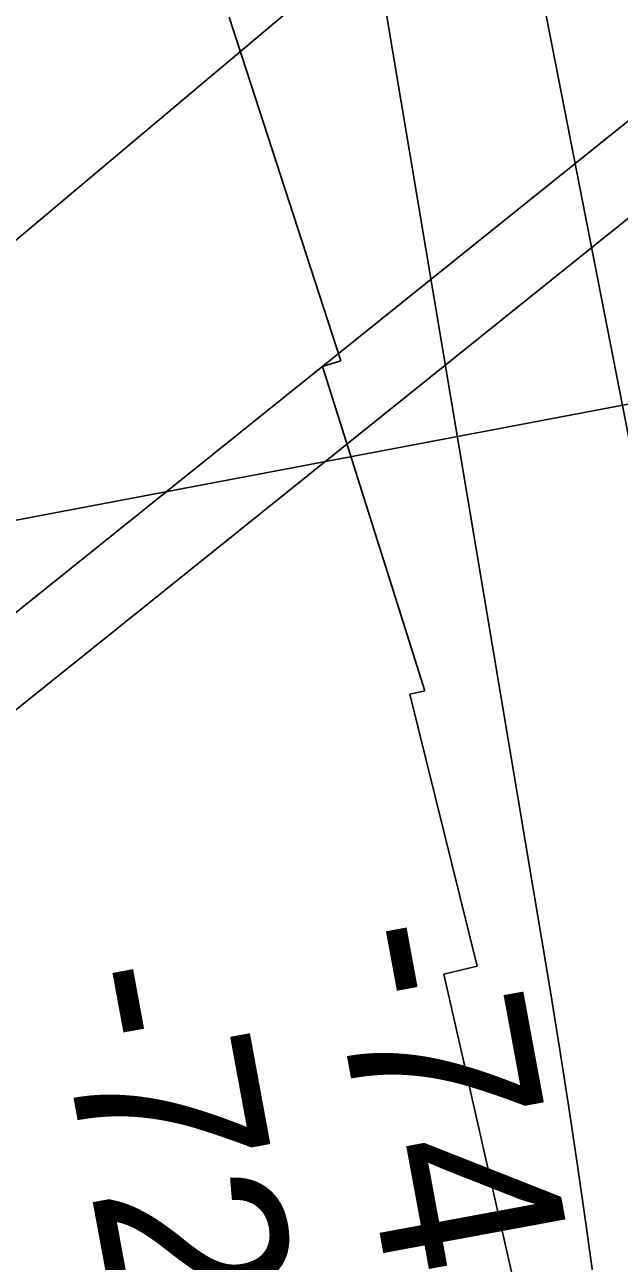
# Model space of a CAD drawing. Extents: x 3392644 to 3430565, y 576657 to 602123.
# Drawn here: x 3414227.3 to 3414442.4, y 583511.2 to 583958.2 of the extents above; entities that cross this region are included whole.
import ezdxf

# ---------------------------------------------------------------- set-up
doc = ezdxf.new("R2010")
doc.units = 0
for name, color, linetype in [('V-RIVR-RANG', 7, 'Continuous'), ('V-RRAP-RVMT', 7, 'Continuous'), ('V-TOPO-MINR', 7, 'Continuous'), ('V-UTIL-LINE', 7, 'Continuous')]:
    doc.layers.add(name, color=color, linetype=linetype)

msp = doc.modelspace()

# ---------------------------------------------------------------- linework, layer by layer
at = {"layer": 'V-RIVR-RANG'}
msp.add_line((3414975.17, 583921.23), (3414130.16, 583761.37), dxfattribs=at)
at = {"layer": 'V-RRAP-RVMT'}
for p, q in [((3414341.65, 583836.67), (3414301.27, 583960.91)), ((3414334.99, 583834.65), (3414341.65, 583836.67)), ((3414372.09, 583717.43), (3414334.99, 583834.65)), ((3414366.63, 583716.17), (3414372.09, 583717.43)), ((3414391.02, 583617.8), (3414366.63, 583716.17)), ((3414378.95, 583614.99), (3414391.02, 583617.8)), ((3414405.82, 583496.63), (3414378.95, 583614.99))]:
    msp.add_line(p, q, dxfattribs=at)
at = {"layer": 'V-TOPO-MINR'}
for points in [[(3414482.88, 583148.21), (3414430.33, 583524.78), (3414427.31, 583545.76), (3414424.18, 583566.72), (3414420.88, 583587.65), (3414417.46, 583608.56), (3414351.39, 584002.33), (3414344.77, 584041.94), (3414338.17, 584081.55), (3414331.6, 584121.17), (3414325.06, 584160.79), (3414318.4, 584200.39), (3414311.55, 584239.96), (3414304.42, 584279.47), (3414297.11, 584318.96), (3414291.75, 584347.3), (3414281.49, 584400.9), (3414271.07, 584454.48), (3414260.4, 584508), (3414249.57, 584561.49), (3414171.6, 584941.95)], [(3414552.01, 583233.37), (3414542.93, 583291.18), (3414533.37, 583348.91), (3414523.09, 583406.52), (3414512.33, 583464.04), (3414498.72, 583534.36), (3414494.43, 583556.67), (3414490.16, 583578.98), (3414485.94, 583601.3), (3414481.75, 583623.62), (3414477.54, 583645.95), (3414473.3, 583668.26), (3414469.01, 583690.57), (3414464.67, 583712.87), (3414367.13, 584211.03), (3414363.57, 584228.73), (3414359.89, 584246.39), (3414356.04, 584264.03), (3414352.06, 584281.63), (3414325.94, 584394.56), (3414308.94, 584468.64), (3414292.09, 584542.76), (3414275.48, 584616.93)]]:
    msp.add_lwpolyline(points, dxfattribs=at)
at = {"layer": 'V-UTIL-LINE'}
for p, q in [((3412297.94, 582200.06), (3415100.62, 584449.07)), ((3412328.89, 582189.74), (3415131.57, 584438.76))]:
    msp.add_line(p, q, dxfattribs=at)
msp.add_lwpolyline([(3412089.87, 582100), (3412530.99, 582457.84), (3414603.59, 584199.19), (3415068.56, 584289.48), (3415163.54, 584253.48), (3416142.94, 584475.33), (3415963.69, 585213.99)], dxfattribs=at)

# ---------------------------------------------------------------- texts
at = {"layer": 'V-RIVR-RANG'}
for s, p in [('-74', (3414335.55, 583630.37)), ('-72', (3414236.64, 583615.3))]:
    msp.add_text(s, height=67, rotation=280.4704, dxfattribs=at).set_placement(p)

doc.saveas('drawing.dxf')
